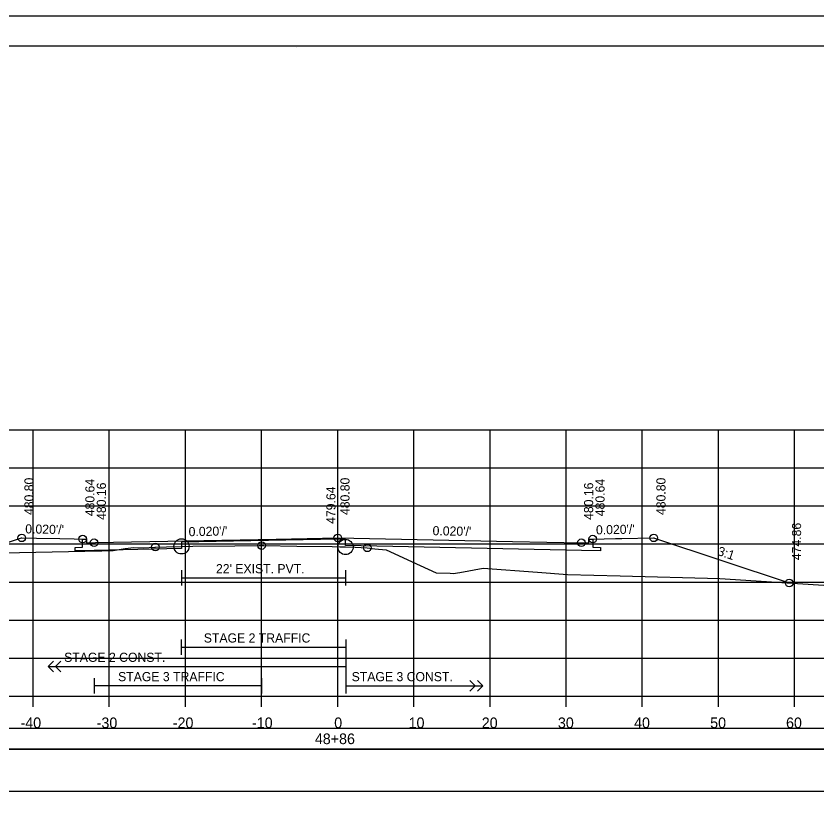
# Model space of a CAD drawing. Extents: x 1371057 to 1372761, y 380005 to 390517.
# Drawn here: x 1371518.6 to 1371623.8, y 382889.1 to 382991.8 of the extents above; entities that cross this region are included whole.
import ezdxf

# ---------------------------------------------------------------- set-up
doc = ezdxf.new("R2010")
doc.units = 0
for name, color, linetype in [('R_Alt Surface', 7, 'Continuous'), ('R_Axis', 7, 'Continuous'), ('R_Axis Annot', 7, 'Continuous'), ('R_Border', 7, 'Continuous'), ('R_Detour', 7, 'Continuous'), ('R_Dimension', 7, 'Continuous'), ('R_Exist Surface', 7, 'Continuous'), ('R_Fin Surface', 7, 'Continuous'), ('R_Grid', 7, 'Continuous'), ('R_No Plot', 7, 'Continuous'), ('R_Striping', 7, 'Continuous'), ('R_Water', 7, 'Continuous'), ('R_Xsect Elev', 7, 'Continuous'), ('R_Xsect Slope', 7, 'Continuous')]:
    doc.layers.add(name, color=color, linetype=linetype)

msp = doc.modelspace()

# ---------------------------------------------------------------- linework, layer by layer
at = {"layer": 'R_Alt Surface'}
for points in [[(1371594.37, 382923.09), (1371594.37, 382922.01), (1371595.37, 382921.99), (1371595.37, 382921.56), (1371592.87, 382921.61), (1371561.9, 382922.23), (1371561.9, 382923.06), (1371560.87, 382923.08), (1371540.35, 382922.67), (1371540.34, 382921.84), (1371528.87, 382921.61), (1371526.37, 382921.56), (1371526.37, 382921.99), (1371527.37, 382922.01), (1371527.37, 382923.09)], [(1371594.37, 382923.09), (1371594.37, 382922.01), (1371595.37, 382921.99), (1371595.37, 382921.56), (1371592.87, 382921.61), (1371561.9, 382922.23), (1371561.9, 382923.06), (1371560.87, 382923.08), (1371540.35, 382922.67), (1371540.34, 382921.84), (1371528.87, 382921.61), (1371526.37, 382921.56), (1371526.37, 382921.99), (1371527.37, 382922.01), (1371527.37, 382923.09)], [(1371540.35, 382919), (1371540.35, 382917)], [(1371561.9, 382919), (1371561.9, 382917)], [(1371540.35, 382918), (1371561.9, 382918)]]:
    msp.add_lwpolyline(points, dxfattribs=at)
at = {"layer": 'R_Axis'}
for p, q in [((1371410.87, 382902.45), (1371710.87, 382902.45)), ((1371520.87, 382901.05), (1371520.87, 382902.45)), ((1371530.87, 382901.05), (1371530.87, 382902.45)), ((1371540.87, 382901.05), (1371540.87, 382902.45)), ((1371550.87, 382901.05), (1371550.87, 382902.45)), ((1371560.87, 382901.05), (1371560.87, 382902.45)), ((1371570.87, 382901.05), (1371570.87, 382902.45)), ((1371580.87, 382901.05), (1371580.87, 382902.45)), ((1371590.87, 382901.05), (1371590.87, 382902.45)), ((1371600.87, 382901.05), (1371600.87, 382902.45)), ((1371610.87, 382901.05), (1371610.87, 382902.45)), ((1371620.87, 382901.05), (1371620.87, 382902.45))]:
    msp.add_line(p, q, dxfattribs=at)
at = {"layer": 'R_Border'}
for p, q in [((1371402.87, 382987.91), (1371719.05, 382987.91)), ((1371555.39, 382987.65), (1371555.39, 382987.65)), ((1371555.39, 382987.65), (1371555.39, 382987.65))]:
    msp.add_line(p, q, dxfattribs=at)
at = {"layer": 'R_Detour'}
msp.add_lwpolyline([(1371407.72, 382895.5), (1371714.03, 382895.5), (1371714.03, 382898.21), (1371407.72, 382898.21)], close=True, dxfattribs=at)
at = {"layer": 'R_Dimension'}
msp.add_lwpolyline([(1371407.72, 382889.98), (1371714.03, 382889.98), (1371714.03, 382895.5), (1371407.72, 382895.5)], close=True, dxfattribs=at)
at = {"layer": 'R_Exist Surface'}
msp.add_lwpolyline([(1371504.62, 382921.07), (1371519.07, 382921.32), (1371527.66, 382921.48), (1371529.89, 382921.56), (1371531.38, 382921.61), (1371532.96, 382921.84), (1371534.11, 382921.97), (1371535.32, 382921.96), (1371536.83, 382922.02), (1371536.92, 382922.04), (1371538.38, 382922.07), (1371540.35, 382922.13), (1371540.35, 382922.13), (1371540.35, 382922.13), (1371541.86, 382922.16), (1371547.37, 382922.22), (1371550.55, 382922.24), (1371550.84, 382922.24), (1371551.15, 382922.23), (1371551.15, 382922.23), (1371551.15, 382922.23), (1371555.49, 382922.18), (1371560.16, 382922.12), (1371561.16, 382922.08), (1371561.9, 382922.05), (1371563.15, 382922.01), (1371564.75, 382921.94), (1371565.76, 382921.81), (1371567.24, 382921.69), (1371571.7, 382919.61), (1371573.79, 382918.65), (1371575.63, 382918.59), (1371576.01, 382918.56), (1371576.89, 382918.72), (1371579.96, 382919.26), (1371587.09, 382918.75), (1371591.04, 382918.42), (1371597.96, 382918.28), (1371611.06, 382917.93), (1371619.88, 382917.34), (1371632.96, 382916.5)], dxfattribs=at)
at = {"layer": 'R_Fin Surface'}
msp.add_lwpolyline([(1371507.28, 382919.22), (1371519.35, 382923.24), (1371519.37, 382923.25), (1371521.32, 382923.21), (1371524.37, 382923.15), (1371526.25, 382923.11), (1371527.37, 382923.09), (1371527.37, 382923.09), (1371527.87, 382923.09), (1371527.88, 382922.59), (1371527.88, 382922.59), (1371528.87, 382922.61), (1371529.06, 382922.62), (1371552.79, 382923.09), (1371560.87, 382923.25), (1371560.87, 382923.25), (1371583.83, 382922.79), (1371592.85, 382922.61), (1371592.87, 382922.61), (1371593.86, 382922.59), (1371593.87, 382922.59), (1371593.87, 382922.94), (1371593.87, 382923.09), (1371594.37, 382923.09), (1371597.37, 382923.15), (1371598.19, 382923.17), (1371602.35, 382923.25), (1371602.37, 382923.25), (1371602.46, 382923.22), (1371620.18, 382917.32)], dxfattribs=at)
at = {"layer": 'R_Grid'}
for p, q in [((1371410.87, 382937.45), (1371710.87, 382937.45)), ((1371520.87, 382902.45), (1371520.87, 382937.45)), ((1371530.87, 382902.45), (1371530.87, 382937.45)), ((1371540.87, 382902.45), (1371540.87, 382937.45)), ((1371550.87, 382902.45), (1371550.87, 382937.45)), ((1371560.87, 382902.45), (1371560.87, 382937.45)), ((1371570.87, 382902.45), (1371570.87, 382937.45)), ((1371580.87, 382902.45), (1371580.87, 382937.45)), ((1371590.87, 382902.45), (1371590.87, 382937.45)), ((1371600.87, 382902.45), (1371600.87, 382937.45)), ((1371610.87, 382902.45), (1371610.87, 382937.45)), ((1371620.87, 382902.45), (1371620.87, 382937.45)), ((1371410.87, 382932.45), (1371710.87, 382932.45)), ((1371410.87, 382927.45), (1371710.87, 382927.45)), ((1371410.87, 382922.45), (1371710.87, 382922.45)), ((1371410.87, 382917.45), (1371710.87, 382917.45)), ((1371410.87, 382912.45), (1371710.87, 382912.45)), ((1371410.87, 382907.45), (1371710.87, 382907.45)), ((1371410.87, 382902.45), (1371710.87, 382902.45))]:
    msp.add_line(p, q, dxfattribs=at)
at = {"layer": 'R_No Plot'}
msp.add_line((1371390.47, 382991.81), (1371723.8, 382991.81), dxfattribs=at)
for points in [[(1371390.46, 382991.81), (1371723.8, 382991.81), (1371723.8, 382778.47), (1371390.46, 382778.47)], [(1371636.79, 382987.91), (1371656.41, 382987.91), (1371656.41, 382978.03), (1371672.52, 382978.03), (1371695.72, 382978.03), (1371695.84, 382949.88), (1371719.05, 382949.88), (1371719.05, 382782.45), (1371402.87, 382782.45), (1371402.87, 382987.91)]]:
    msp.add_lwpolyline(points, close=True, dxfattribs=at)
for centre, radius in [((1371519.37, 382923.25), 0.5), ((1371527.37, 382923.09), 0.5), ((1371528.87, 382922.61), 0.5), ((1371540.35, 382922.13), 1), ((1371550.87, 382922.24), 0.5), ((1371560.87, 382923.25), 0.5), ((1371561.9, 382922.05), 1), ((1371592.87, 382922.61), 0.5), ((1371594.37, 382923.09), 0.5), ((1371602.37, 382923.25), 0.5), ((1371536.92, 382922.04), 0.5), ((1371564.75, 382921.94), 0.5), ((1371620.18, 382917.32), 0.5)]:
    msp.add_circle(centre, radius, dxfattribs=at)
at = {"layer": 'R_Striping'}
for p, q in [((1371540.31, 382909.9), (1371540.31, 382907.9)), ((1371561.94, 382909.9), (1371561.94, 382902.82)), ((1371540.31, 382908.9), (1371561.94, 382908.9)), ((1371522.82, 382906.36), (1371523.52, 382907.07)), ((1371523.82, 382906.36), (1371524.52, 382907.07)), ((1371522.82, 382906.36), (1371561.94, 382906.36)), ((1371523.52, 382905.65), (1371522.82, 382906.36)), ((1371524.52, 382905.65), (1371523.82, 382906.36)), ((1371528.87, 382904.82), (1371528.87, 382902.82)), ((1371550.87, 382903.82), (1371528.87, 382903.82)), ((1371550.87, 382904.82), (1371550.87, 382902.82)), ((1371561.94, 382903.82), (1371579.94, 382903.82)), ((1371561.97, 382903.82), (1371571.97, 382903.82)), ((1371578.94, 382903.82), (1371578.23, 382904.52)), ((1371578.23, 382903.11), (1371578.94, 382903.82)), ((1371579.94, 382903.82), (1371579.23, 382904.52)), ((1371579.23, 382903.11), (1371579.94, 382903.82))]:
    msp.add_line(p, q, dxfattribs=at)
at = {"layer": 'R_Xsect Elev'}
msp.add_line((1371560.87, 382922.09), (1371560.87, 382932.09), dxfattribs=at)

# ---------------------------------------------------------------- texts
at = {"layer": 'R_Axis Annot'}
for s, p in [('-40', (1371519.21, 382898.25)), ('-30', (1371529.21, 382898.25)), ('-20', (1371539.21, 382898.25)), ('-10', (1371549.61, 382898.25)), ('0', (1371560.41, 382898.25)), ('10', (1371570.18, 382898.25)), ('20', (1371579.79, 382898.25)), ('30', (1371589.79, 382898.25)), ('40', (1371599.79, 382898.25)), ('50', (1371609.79, 382898.25)), ('60', (1371619.75, 382898.25)), ('48+86', (1371557.87, 382896.15))]:
    msp.add_text(s, height=1.4, dxfattribs=at).set_placement(p)
at = {"layer": 'R_Striping'}
for s, p in [('STAGE 2 TRAFFIC', (1371543.28, 382909.5)), ('STAGE 2 CONST.', (1371524.94, 382906.96)), ('STAGE 3 TRAFFIC', (1371532.02, 382904.42)), ('STAGE 3 CONST.', (1371562.7, 382904.42))]:
    msp.add_text(s, height=1.2, dxfattribs=at).set_placement(p)
at = {"layer": 'R_Water'}
msp.add_text("22' EXIST. PVT.", height=1.2, dxfattribs=at).set_placement((1371544.88, 382918.6))
at = {"layer": 'R_Xsect Elev'}
for s, p in [('480.80', (1371520.92, 382926.25)), ('480.64', (1371528.92, 382926.09)), ('480.16', (1371530.42, 382925.61)), ('480.80', (1371562.42, 382926.25)), ('480.16', (1371594.42, 382925.61)), ('480.64', (1371595.92, 382926.09)), ('480.80', (1371603.92, 382926.25)), ('479.64', (1371560.57, 382925.09)), ('474.86', (1371621.73, 382920.32))]:
    msp.add_text(s, height=1.2, rotation=90, dxfattribs=at).set_placement(p)
at = {"layer": 'R_Xsect Slope'}
for s, rotation, p in [("0.020'/'", 358.8542, (1371519.82, 382923.84)), ("0.020'/'", 1.1458, (1371541.3, 382923.46)), ("0.020'/'", 358.8542, (1371573.32, 382923.6)), ("0.020'/'", 1.1457, (1371594.8, 382923.7)), ('3:1', 341.5655, (1371610.65, 382921.02))]:
    msp.add_text(s, height=1.2, rotation=rotation, dxfattribs=at).set_placement(p)

doc.saveas('drawing.dxf')
